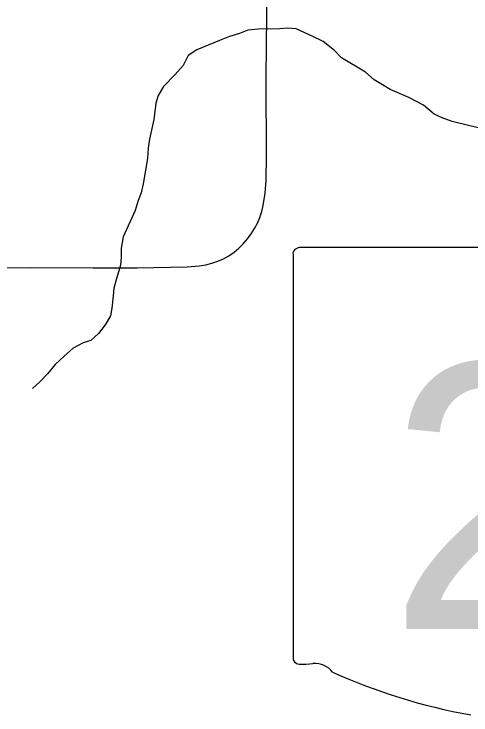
# Model space of a CAD drawing. Extents: x 0 to 34, y 0 to 22.
# Drawn here: x 6.0825 to 6.3092, y 17.4814 to 17.8297 of the extents above; entities that cross this region are included whole.
import ezdxf

# ---------------------------------------------------------------- set-up
doc = ezdxf.new("R2010")
doc.units = 0
for name, color, linetype in [('GM_X_Minor_River', 7, 'Continuous'), ('GM_X_State_Shield', 7, 'Continuous'), ('GM_X_Township_Road', 7, 'Continuous')]:
    doc.layers.add(name, color=color, linetype=linetype)

msp = doc.modelspace()

# ---------------------------------------------------------------- linework, layer by layer
at = {"layer": 'GM_X_Minor_River'}
msp.add_lwpolyline([(6.31356, 17.77303), (6.3086, 17.7741), (6.29982, 17.77627), (6.29486, 17.7781), (6.29103, 17.77995), (6.28564, 17.78443), (6.27837, 17.78814), (6.26919, 17.79219), (6.26536, 17.79442), (6.26114, 17.79702), (6.25691, 17.80076), (6.24503, 17.80782), (6.24156, 17.81157), (6.23579, 17.81606), (6.23044, 17.81864), (6.2224, 17.82233), (6.21821, 17.82266), (6.21442, 17.82223), (6.20377, 17.82209), (6.19845, 17.82163), (6.19429, 17.82006), (6.18936, 17.81847), (6.18444, 17.81651), (6.1731, 17.8118), (6.16895, 17.80908), (6.16635, 17.80411), (6.16223, 17.7995), (6.1566, 17.79373), (6.15399, 17.78913), (6.1529, 17.78532), (6.15187, 17.77733), (6.14971, 17.76742), (6.14901, 17.76324), (6.1487, 17.75791), (6.14658, 17.74535), (6.14549, 17.74078), (6.14403, 17.73696), (6.14257, 17.732), (6.13665, 17.71901), (6.13559, 17.71329), (6.13564, 17.70874), (6.13532, 17.70493), (6.13349, 17.69883), (6.13204, 17.69349), (6.13171, 17.68969), (6.13103, 17.68361), (6.13032, 17.6798), (6.12771, 17.6752), (6.12435, 17.67098), (6.12059, 17.66751), (6.1168, 17.66632), (6.11189, 17.6636), (6.10738, 17.65974), (6.10287, 17.6555), (6.09913, 17.65089), (6.09537, 17.64704), (6.09162, 17.64357)], dxfattribs=at)
at = {"layer": 'GM_X_State_Shield'}
for p, q in [((6.32066, 17.71365), (6.22414, 17.71365)), ((6.2209, 17.7102), (6.2209, 17.51008))]:
    msp.add_line(p, q, dxfattribs=at)
for centre, major_axis, start_param, end_param in [((6.22468, 17.71063), (0.00382, 0), 1.712693, 3.28349), ((6.22471, 17.50964), (0.00385, 0), 3.00124, 4.508301), ((6.22529, 17.53012), (0.0294, 0), 4.665946, 4.897461), ((6.23131, 17.49854), (0.0106, 0), 0.519207, 1.627899), ((6.36513, 17.67834), (0.2524, 0), 4.195997, 4.488961)]:
    msp.add_ellipse(centre, major_axis=major_axis, ratio=0.8, start_param=start_param, end_param=end_param, dxfattribs=at)
at = {"layer": 'GM_X_Township_Road'}
msp.add_lwpolyline([(6.06289, 17.70346), (6.09077, 17.70379), (6.12175, 17.70358), (6.14349, 17.70364), (6.16836, 17.70405), (6.17455, 17.70456), (6.17762, 17.70507), (6.18063, 17.70581), (6.18356, 17.70681), (6.18639, 17.70809), (6.18909, 17.70961), (6.19164, 17.71137), (6.19403, 17.71337), (6.19624, 17.71556), (6.19827, 17.71792), (6.20013, 17.72041), (6.2018, 17.72304), (6.20332, 17.72578), (6.20446, 17.72864), (6.20542, 17.73159), (6.20616, 17.73461), (6.20713, 17.74074), (6.20754, 17.74695), (6.2077, 17.75937), (6.20766, 17.79656), (6.2078, 17.81518), (6.20795, 17.82761), (6.20825, 17.8587)], dxfattribs=at)

# ---------------------------------------------------------------- texts
at = {"layer": 'GM_X_State_Shield'}
msp.add_text('226', height=0.131836, dxfattribs=at).set_placement((6.26832, 17.52419))

doc.saveas('drawing.dxf')
